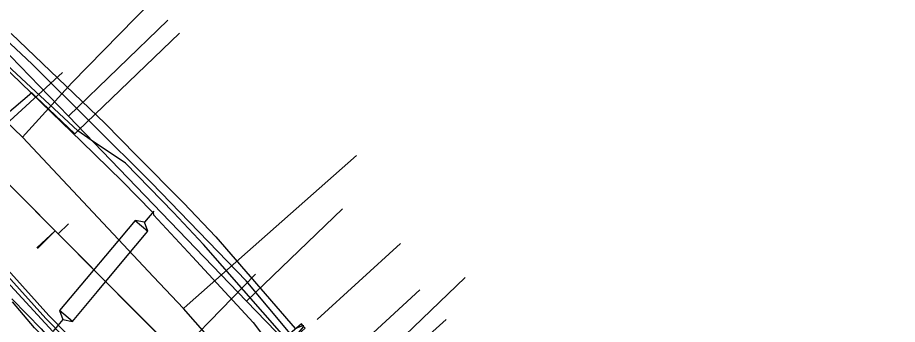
# Model space of a CAD drawing. Extents: x -600309 to -598967, y -1161267 to -1160292.
# Drawn here: x -599944.1 to -599883.6, y -1160439.6 to -1160418.4 of the extents above; entities that cross this region are included whole.
import ezdxf

# ---------------------------------------------------------------- set-up
doc = ezdxf.new("R2010")
doc.units = 0
for name, color, linetype in [('Vrstva 1', 7, 'Continuous'), ('Vrstva 12', 7, 'Continuous'), ('Vrstva 13', 7, 'Continuous'), ('Vrstva 16', 7, 'Continuous'), ('Vrstva 42', 7, 'Continuous'), ('Vrstva 54', 7, 'Continuous'), ('Vrstva 55', 7, 'Continuous'), ('Vrstva 9', 7, 'Continuous')]:
    doc.layers.add(name, color=color, linetype=linetype)

msp = doc.modelspace()

# ---------------------------------------------------------------- linework, layer by layer
at = {"layer": 'Vrstva 1'}
msp.add_line((-599942.76, -1160434.32), (-599941.551, -1160433.119), dxfattribs=at)
for points in [[(-599857.52, -1160559.89), (-599866.111, -1160548.18), (-599871.76, -1160540.48), (-599878.734, -1160527.773), (-599886.327, -1160513.932), (-599890.764, -1160505.846), (-599893.889, -1160500), (-599898.969, -1160490.471), (-599901.936, -1160484.905), (-599902.158, -1160484.489), (-599906.15, -1160477), (-599907.435, -1160475.222), (-599915.237, -1160464.873), (-599922.471, -1160455.22), (-599931.32, -1160443.41), (-599941.55, -1160433.12), (-599946.993, -1160427.644), (-599952.415, -1160422.19), (-599953.381, -1160421.219)], [(-599942.804, -1160434.285), (-599941.55, -1160433.12)]]:
    msp.add_lwpolyline(points, dxfattribs=at)
at = {"layer": 'Vrstva 12'}
for points in [[(-599939.98, -1160426.23), (-599945.17, -1160421.41), (-599952.43, -1160414.33), (-599952.87, -1160413.35), (-599955.39, -1160411.09), (-599955.87, -1160406.32)], [(-599939.98, -1160426.23), (-599932.99, -1160419.49)], [(-599923.16, -1160443.37), (-599931.34, -1160434.05), (-599933.41, -1160431.84), (-599936.71, -1160428.44), (-599939.08, -1160426.86), (-599939.98, -1160426.23)], [(-599923.16, -1160443.37), (-599916.43, -1160437.17)], [(-599944.54, -1160437.79), (-599943.49, -1160438.86)], [(-599933.8, -1160450.1), (-599939.11, -1160443.63), (-599941.63, -1160441.15), (-599942.98, -1160439.79), (-599944.48, -1160438.01)], [(-599943.49, -1160438.86), (-599942.51, -1160439.87), (-599933.44, -1160450.28), (-599927.44, -1160457.55), (-599915.61, -1160473.62), (-599912.25, -1160478.44), (-599911.8, -1160480.96)]]:
    msp.add_lwpolyline(points, dxfattribs=at)
at = {"layer": 'Vrstva 13'}
for points in [[(-599902.667, -1160478.427), (-599912.9, -1160463.23), (-599924.79, -1160447.56), (-599925.44, -1160446.75), (-599932.72, -1160438.46), (-599934.77, -1160436.27), (-599943.79, -1160426.66), (-599947.29, -1160423.32), (-599949.5, -1160421.29), (-599951.54, -1160419.4), (-599963.13, -1160409.31), (-599964.22, -1160408.49)], [(-599943.79, -1160426.66), (-599943.59, -1160426.44), (-599940.4, -1160422.91), (-599932.725, -1160415.07)], [(-599942.88, -1160423.87), (-599943.15, -1160423.61), (-599943.78, -1160424.14), (-599951.4, -1160430.61), (-599951.66, -1160430.83)], [(-599939.98, -1160426.23), (-599940.19, -1160426.44), (-599942.88, -1160423.87)], [(-599932.72, -1160438.46), (-599932.47, -1160438.24), (-599920.791, -1160427.914)], [(-599924.79, -1160447.56), (-599924.53, -1160447.31), (-599921, -1160443.72), (-599913.325, -1160436.323)]]:
    msp.add_lwpolyline(points, dxfattribs=at)
at = {"layer": 'Vrstva 16'}
for points in [[(-599902.03, -1160473.66), (-599906.22, -1160466.83), (-599917.21, -1160451.71), (-599919.38, -1160448.9), (-599921.83, -1160445.73), (-599925.66, -1160440.77), (-599928.37, -1160437.95), (-599940.64, -1160425.22), (-599945.97, -1160419.69), (-599950.21, -1160416.11), (-599950.59, -1160415.79), (-599965.19, -1160403.5)], [(-599940.64, -1160425.22), (-599933.78, -1160418.61)], [(-599928.37, -1160437.95), (-599921.77, -1160431.59)], [(-599921.83, -1160445.73), (-599914.62, -1160439.21)]]:
    msp.add_lwpolyline(points, dxfattribs=at)
at = {"layer": 'Vrstva 42'}
for points in [[(-599889.647, -1160517.995), (-599897.979, -1160502.841), (-599899.24, -1160500.71), (-599900.77, -1160497.971), (-599903.241, -1160493.768), (-599915.215, -1160473.333), (-599916.653, -1160471.11), (-599922.846, -1160462.646), (-599925.156, -1160459.335), (-599929.695, -1160453.144), (-599937.912, -1160443.505), (-599940.759, -1160440.186), (-599941.982, -1160438.954), (-599944.593, -1160436.033), (-599953.705, -1160427.041), (-599961.766, -1160419.921), (-599964.861, -1160417.387), (-599970.985, -1160412.494), (-599977.288, -1160407.684), (-599980.633, -1160405.531), (-599984.223, -1160403.04), (-599995.48, -1160395.806)], [(-599889.647, -1160517.995), (-599897.979, -1160502.841), (-599899.24, -1160500.71), (-599900.77, -1160497.971), (-599903.241, -1160493.768), (-599915.215, -1160473.333), (-599916.653, -1160471.11), (-599922.846, -1160462.646), (-599925.156, -1160459.335), (-599929.695, -1160453.144), (-599937.912, -1160443.505), (-599940.759, -1160440.186), (-599941.982, -1160438.954), (-599944.593, -1160436.033), (-599953.705, -1160427.041), (-599961.766, -1160419.921), (-599964.861, -1160417.387), (-599970.985, -1160412.494), (-599977.288, -1160407.684), (-599980.633, -1160405.531), (-599984.223, -1160403.04), (-599995.48, -1160395.806)], [(-599980.8, -1160405.78), (-599977.46, -1160407.93), (-599971.17, -1160412.73), (-599965.05, -1160417.62), (-599961.96, -1160420.15), (-599953.91, -1160427.26), (-599944.81, -1160436.24), (-599942.2, -1160439.16), (-599940.98, -1160440.39), (-599938.14, -1160443.7), (-599929.93, -1160453.33), (-599925.4, -1160459.51), (-599923.09, -1160462.82), (-599916.9, -1160471.28), (-599915.47, -1160473.49), (-599903.5, -1160493.92), (-599901.03, -1160498.12), (-599899.5, -1160500.86), (-599898.24, -1160502.99), (-599889.91, -1160518.14)], [(-599980.8, -1160405.78), (-599977.46, -1160407.93), (-599971.17, -1160412.73), (-599965.05, -1160417.62), (-599961.96, -1160420.15), (-599953.91, -1160427.26), (-599944.81, -1160436.24), (-599942.2, -1160439.16), (-599940.98, -1160440.39), (-599938.14, -1160443.7), (-599929.93, -1160453.33), (-599925.4, -1160459.51), (-599923.09, -1160462.82), (-599916.9, -1160471.28), (-599915.47, -1160473.49), (-599903.5, -1160493.92), (-599901.03, -1160498.12), (-599899.5, -1160500.86), (-599898.24, -1160502.99), (-599889.91, -1160518.14)], [(-599901.545, -1160468.794), (-599901.605, -1160469.102), (-599901.707, -1160469.629), (-599903.029, -1160469.427), (-599905.911, -1160465.379), (-599912.327, -1160456.138), (-599917.405, -1160449.649), (-599925.1, -1160440.492), (-599924.738, -1160440.175), (-599924.333, -1160439.82), (-599924.465, -1160439.67), (-599924.475, -1160439.659), (-599924.503, -1160439.626), (-599924.596, -1160439.519), (-599924.915, -1160439.799), (-599925.358, -1160440.186), (-599928.401, -1160436.564), (-599934.917, -1160429.794), (-599943.124, -1160421.628), (-599945.025, -1160419.86)], [(-599944.576, -1160419.52), (-599938.102, -1160425.728), (-599935.965, -1160427.907), (-599932.722, -1160431.19), (-599930.492, -1160433.533), (-599925.031, -1160439.847), (-599924.915, -1160439.799), (-599924.503, -1160439.626), (-599924.479, -1160439.616), (-599924.475, -1160439.659), (-599924.469, -1160439.714), (-599924.796, -1160440.105), (-599924.738, -1160440.175), (-599916.015, -1160450.776), (-599909.783, -1160459.515), (-599904.744, -1160466.968), (-599901.637, -1160469.096), (-599901.605, -1160469.102), (-599901.121, -1160469.192), (-599900.63, -1160469.284), (-599899.399, -1160469.513), (-599898.477, -1160469.231), (-599898.587, -1160468.537)], [(-599923.515, -1160439.223), (-599917.772, -1160433.995)]]:
    msp.add_lwpolyline(points, dxfattribs=at)
at = {"layer": 'Vrstva 54'}
for points in [[(-599959.15, -1160421.108), (-599941.7, -1160440.04)], [(-599934.75, -1160431.75), (-599935.39, -1160432.513)], [(-599936.046, -1160432.396), (-599937.61, -1160434.26)], [(-599935.16, -1160433.139), (-599935.39, -1160432.513), (-599936.046, -1160432.396), (-599935.16, -1160433.139)], [(-599936.82, -1160435.12), (-599935.16, -1160433.139)], [(-599937.61, -1160434.26), (-599939.41, -1160436.41)], [(-599938.63, -1160437.28), (-599936.82, -1160435.12)], [(-599939.41, -1160436.41), (-599941.251, -1160438.604)], [(-599940.365, -1160439.347), (-599938.63, -1160437.28)], [(-599940.365, -1160439.347), (-599941.251, -1160438.604), (-599941.021, -1160439.23), (-599940.365, -1160439.347)], [(-599941.021, -1160439.23), (-599941.7, -1160440.04)]]:
    msp.add_lwpolyline(points, dxfattribs=at)
at = {"layer": 'Vrstva 55'}
msp.add_lwpolyline([(-599948.07, -1160418.93), (-599939.74, -1160426.96), (-599936.929, -1160429.68), (-599934.85, -1160431.82), (-599934.8, -1160431.84), (-599934.769, -1160432.02), (-599932.089, -1160434.91), (-599927.91, -1160439.42), (-599924.89, -1160443.42)], dxfattribs=at)
at = {"layer": 'Vrstva 9'}
for p, q in [((-599941.04, -1160422.2), (-599946.993, -1160427.644)), ((-599940.633, -1160432.623), (-599941.342, -1160433.328)), ((-599927.76, -1160436.1), (-599933.118, -1160441.601))]:
    msp.add_line(p, q, dxfattribs=at)
msp.add_lwpolyline([(-599963.42, -1160411.12), (-599961.03, -1160413.524), (-599959.726, -1160414.835), (-599953.381, -1160421.219), (-599953.075, -1160421.526), (-599952.415, -1160422.19), (-599952.269, -1160422.337), (-599946.993, -1160427.644), (-599946.445, -1160428.196), (-599941.342, -1160433.328), (-599933.118, -1160441.601), (-599933.086, -1160441.633), (-599931.32, -1160443.41)], dxfattribs=at)

doc.saveas('drawing.dxf')
